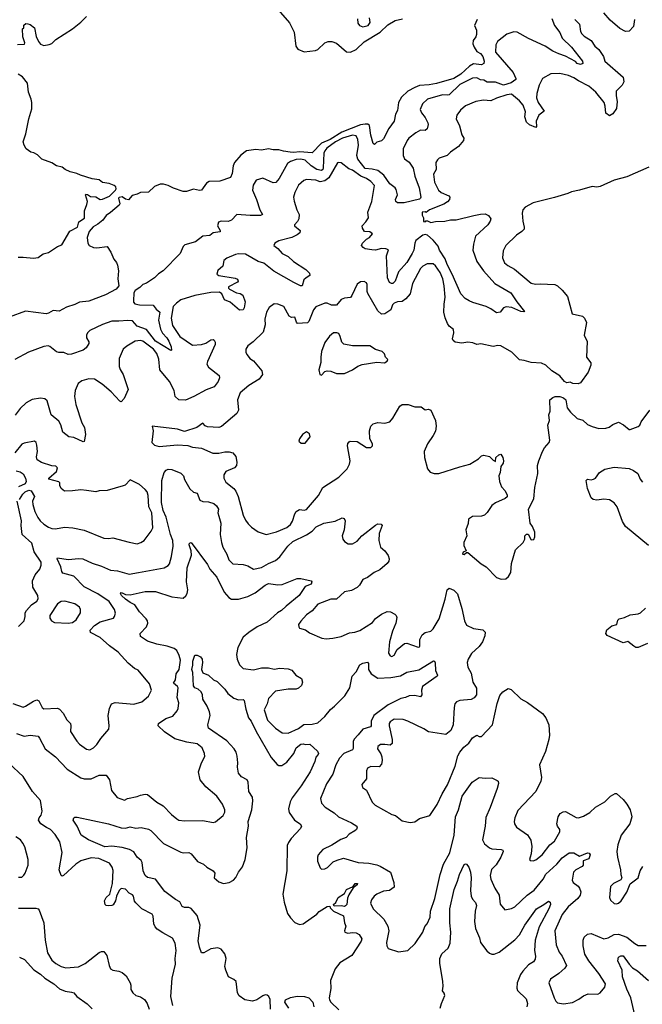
# Model space of a CAD drawing. Extents: x 1690054 to 1842981, y 782881 to 914114.
# Tile 475 of 656: x 1780595 to 1786000, y 832078 to 840625. Entities that reach past the tile are written whole.
import ezdxf

# ---------------------------------------------------------------- set-up
doc = ezdxf.new("R2010")
doc.units = 0

msp = doc.modelspace()

# ---------------------------------------------------------------- linework, layer by layer
at = {"layer": '0CON10XD'}
for points in [[(1782839.5, 840709.5), (1782937.3, 840597.3), (1782976.9, 840515), (1782992.3, 840395), (1783009.1, 840369.1), (1783065, 840346), (1783162.7, 840357.3), (1783185, 840366.2), (1783245, 840423.3), (1783273.6, 840436.4), (1783305, 840436.2), (1783345, 840420), (1783433.8, 840345), (1783467.8, 840342.2), (1783515, 840366.7), (1783585, 840431.2), (1783725, 840516.7), (1783790.6, 840579.4), (1783855, 840618.1), (1783918, 840632)], [(1785216.2, 840635), (1785239.2, 840575), (1785283.6, 840513.6), (1785305.3, 840465.3), (1785387.1, 840385), (1785480, 840265), (1785485, 840243.3), (1785465, 840236), (1785436.2, 840245), (1785420.4, 840260.4), (1785335, 840309.2), (1785275, 840327.8), (1785225, 840351.1), (1785158, 840395), (1785012.2, 840462.2), (1784915.3, 840515.3), (1784885, 840518.2), (1784825, 840500), (1784744.5, 840435), (1784728.5, 840405), (1784725, 840342), (1784878.8, 840165), (1784903.8, 840115), (1784903.3, 840105), (1784862.9, 840077.1), (1784795, 840057.6), (1784725, 840081.2), (1784655, 840081.1), (1784625, 840100), (1784595, 840102.9), (1784565, 840120.9), (1784525, 840118), (1784415, 840062.9), (1784325, 839972.2), (1784308.3, 839968.3), (1784265, 839973.1), (1784134.2, 839935), (1784092.2, 839895), (1784073.3, 839845), (1784083.6, 839815), (1784115.6, 839775), (1784138.7, 839728.7), (1784142.5, 839715), (1784133.9, 839676.1), (1784116.1, 839663.9), (1784075, 839665.6), (1784035, 839643.3), (1783974, 839595), (1783958.6, 839575), (1783925.6, 839505), (1783924.5, 839445), (1783935, 839415.7), (1783975, 839386.7), (1784011.2, 839335), (1784025.3, 839265), (1784062.3, 839165), (1784078.4, 839085), (1784075.7, 839075), (1784065, 839068.1), (1783933.6, 839033.6), (1783874.7, 839034.7), (1783860, 839045), (1783858.6, 839065), (1783875.4, 839105), (1783865, 839150.8), (1783854.6, 839165), (1783808.6, 839198.6), (1783757.5, 839275), (1783705, 839316.7), (1783655, 839328.5), (1783595, 839332.8), (1783531.6, 839415), (1783523.3, 839445), (1783535.4, 839535), (1783530, 839585), (1783515.8, 839615.8), (1783485, 839623.3), (1783398.2, 839595), (1783337.6, 839565), (1783260.8, 839509.2), (1783243.5, 839486.5), (1783237.1, 839465), (1783230.1, 839339.9), (1783226.2, 839323.8), (1783215.7, 839315), (1783174.6, 839325), (1783126.8, 839356.8), (1783075, 839405.8), (1783035, 839415.2), (1782995, 839411.3), (1782945.8, 839395), (1782919.4, 839375), (1782849.2, 839245), (1782817.9, 839212.1), (1782795, 839209.4), (1782705, 839250), (1782649.7, 839230.3), (1782622.1, 839187.9), (1782617.1, 839145), (1782651.8, 839065), (1782681.2, 838975), (1782704.4, 838935), (1782686.4, 838923.6), (1782595, 838924.8), (1782480, 838935), (1782435, 838883.3), (1782405, 838873.8), (1782345, 838876), (1782322.7, 838867.3), (1782313.3, 838835), (1782336.7, 838795), (1782336.7, 838783.3), (1782275, 838773.3), (1782245, 838750), (1782185, 838746.7), (1782121.2, 838695), (1782028.9, 838671.1), (1782014.2, 838655), (1781987.5, 838595), (1781842, 838445), (1781800.7, 838419.3), (1781766.1, 838383.9), (1781695, 838336.4), (1781665, 838327.1), (1781639.3, 838300.7), (1781596.7, 838275), (1781586.7, 838255), (1781582.5, 838185), (1781583, 838173), (1781595, 838157.5), (1781635, 838149.2), (1781755, 838146.8), (1781780.5, 838110.5), (1781811.2, 838085), (1781800, 838015), (1781818.6, 837938.6), (1781834.3, 837904.3), (1781873.5, 837863.5), (1781890, 837835), (1781910.4, 837785), (1781913.3, 837756.7), (1781907.7, 837752.3), (1781775, 837835.2), (1781695, 837936.6), (1781615, 837965.2), (1781575, 838009.2), (1781535, 838014.8), (1781455, 838006.6), (1781395, 838008.3), (1781315, 837980), (1781205, 837925.2), (1781182.7, 837905), (1781174.4, 837885), (1781175, 837862.5), (1781195, 837827.5), (1781196, 837815), (1781173.8, 837775), (1781147.5, 837755), (1781045, 837720), (1781015, 837718.8), (1780980, 837735), (1780935, 837736), (1780915, 837742.5), (1780857.9, 837787.9), (1780843.3, 837793.3), (1780805, 837786.6), (1780671, 837739), (1780552.1, 837675)], [(1780575, 840410), (1780638.3, 840411.7), (1780640, 840425), (1780622.5, 840475), (1780620, 840545), (1780630, 840555), (1780631.7, 840578.3), (1780648.3, 840591.7), (1780665, 840590), (1780685, 840582.5), (1780723.6, 840553.6), (1780739.5, 840479.5), (1780758, 840435), (1780775, 840413.3), (1780805, 840400), (1780851.4, 840408.6), (1780875, 840418.8), (1780908.3, 840451.7), (1781053.4, 840546.6), (1781125, 840602.5), (1781175, 840652.9)], [(1784566.2, 840625), (1784542.9, 840575), (1784560, 840535), (1784561.4, 840495), (1784555.5, 840474.5), (1784531.9, 840445), (1784530.4, 840415), (1784540, 840385), (1784565, 840349.4), (1784595, 840332.5), (1784614.7, 840305), (1784628.9, 840265), (1784625, 840243.3), (1784605, 840233.4), (1784535, 840242.5), (1784500.1, 840219.9), (1784425, 840152.7), (1784365, 840113.5), (1784215, 840070.8), (1784149.5, 840060.5), (1784066.7, 840053.3), (1784025, 840036.5), (1783965, 840003.5), (1783909.1, 839950.9), (1783884.3, 839905), (1783874.2, 839835), (1783858, 839805), (1783846.2, 839745), (1783800.3, 839679.7), (1783755, 839590), (1783735, 839573.3), (1783695, 839562.5), (1783675, 839540), (1783665, 839550), (1783645, 839622.5), (1783631.4, 839705), (1783617.7, 839717.7), (1783595, 839718.9), (1783555, 839710.8), (1783391.3, 839648.7), (1783289.7, 839585), (1783215, 839553.9), (1783135, 839467.9), (1783025, 839477.8), (1782975, 839472.4), (1782944.4, 839475.6), (1782885, 839483.5), (1782843.9, 839496.1), (1782795, 839494.5), (1782755, 839503.3), (1782695, 839491.4), (1782645, 839498.6), (1782565, 839487.1), (1782515, 839450), (1782460.5, 839385), (1782448.2, 839355), (1782441.2, 839288.8), (1782426.4, 839253.6), (1782334.1, 839224.1), (1782239.3, 839220.7), (1782215.8, 839204.2), (1782174.4, 839145.6), (1782155, 839141.4), (1782105, 839152.5), (1782044.3, 839134.3), (1782015, 839132.4), (1781931.9, 839161.9), (1781885, 839186.1), (1781845, 839196.8), (1781814.2, 839195.8), (1781765, 839175.4), (1781715, 839127.9), (1781645, 839124.2), (1781615, 839109.3), (1781571.6, 839098.4), (1781539.2, 839060.8), (1781515, 839067.3), (1781485, 839085.7), (1781457.8, 839082.2), (1781452.9, 839075), (1781465.7, 839025), (1781458.1, 839015), (1781385, 838950.8), (1781345.2, 838924.8), (1781316.5, 838883.5), (1781275, 838849.7), (1781232.8, 838827.2), (1781199.2, 838785), (1781181.9, 838735), (1781185.7, 838685.7), (1781199.4, 838665), (1781235, 838648.2), (1781264.1, 838644.1), (1781355, 838655.5), (1781388, 838608), (1781413.3, 838545), (1781436.8, 838516.8), (1781444.2, 838495), (1781452.5, 838445), (1781446.1, 838375), (1781455, 838313.3), (1781434.2, 838285), (1781339.4, 838235), (1781195, 838181.8), (1781115, 838173.5), (1781075, 838152.3), (1781001.5, 838128.5)], [(1783528.3, 840631.7), (1783532, 840595), (1783546.7, 840575), (1783575, 840563.3), (1783620, 840575), (1783639.1, 840600.9), (1783631.7, 840641.7)], [(1785415.5, 840625.5), (1785456, 840586), (1785463.4, 840523.4), (1785475, 840502.5), (1785495, 840482.9), (1785557.1, 840445), (1785589.4, 840395), (1785622.9, 840365), (1785662.5, 840305), (1785675, 840264), (1785832.9, 840125), (1785839.4, 840085), (1785824.5, 840055.5), (1785774.2, 840005), (1785773.5, 839965), (1785783.3, 839915), (1785775.6, 839855), (1785745, 839806.2), (1785715, 839790), (1785682.9, 839812.9), (1785679.1, 839875), (1785667.9, 839905), (1785598, 839995), (1785535, 840046.9), (1785446.1, 840093.9), (1785405, 840120), (1785359.4, 840139.4), (1785285, 840158.9), (1785205, 840153.8), (1785135, 840113.3), (1785105, 840057.5), (1785085, 839982.5), (1785082.8, 839945), (1785096.2, 839905), (1785149.5, 839830.5), (1785102.5, 839795), (1785079.2, 839745), (1785082.5, 839697.5), (1785075, 839689.2), (1785022.1, 839712.1), (1784994, 839735), (1784981.2, 839781.2), (1784985.5, 839825), (1784965, 839882.5), (1784935, 839920.8), (1784865, 839977.1), (1784825, 839972.9), (1784735, 839944), (1784685, 839920.6), (1784622.7, 839927.3), (1784555, 839915.8), (1784464.4, 839875.6), (1784421.1, 839838.9)], [(1785932.9, 840625), (1785924.3, 840565), (1785886.7, 840525), (1785855, 840522.5), (1785805, 840548.5), (1785721.9, 840621.9), (1785665, 840684.3)], [(1780582.5, 838562.5), (1780625, 838564.5), (1780715, 838554.4), (1780755, 838558.9), (1780798.5, 838591.5), (1780846.7, 838603.3), (1780923.4, 838656.6), (1780960.4, 838669.6), (1781030.9, 838789.1), (1781097.8, 838822.2), (1781109.4, 838870.6), (1781158.3, 838901.7), (1781158.8, 838965), (1781179.7, 839020.3), (1781183.3, 839045), (1781166, 839105), (1781170.3, 839109.7), (1781185, 839107.8), (1781210.8, 839090.8), (1781255, 839088.2), (1781294.2, 839064.2), (1781315, 839065.7), (1781375.9, 839094.1), (1781425.8, 839144.2), (1781432.4, 839157.6), (1781430.4, 839175), (1781416.1, 839186.1), (1781371.8, 839201.8), (1781315, 839212.5), (1781285, 839233.2), (1781225, 839243), (1781124.2, 839274.2), (1781090.8, 839290.8), (1781035, 839304.2), (1780989.1, 839325), (1780965, 839343.4), (1780915, 839354.8), (1780875, 839382.2), (1780788, 839415), (1780751.4, 839451.4), (1780719.2, 839469.2), (1780693.3, 839475), (1780652.5, 839505), (1780633.3, 839535), (1780626.7, 839565), (1780650, 839635), (1780676, 839765), (1780700.5, 839850.5), (1780701.4, 839905), (1780695.7, 839935.7), (1780672, 839995), (1780662, 840075), (1780619.1, 840129.1), (1780581.6, 840151.6)], [(1784421.1, 839838.9), (1784390, 839795), (1784384.2, 839765), (1784413.6, 839703.6), (1784434.6, 839625), (1784450.5, 839595), (1784447.5, 839575), (1784405, 839524.4), (1784335, 839474.4), (1784305.3, 839444.7), (1784238.3, 839421.7), (1784221.7, 839408.3), (1784208.9, 839385), (1784210.5, 839325), (1784188.1, 839285), (1784196, 839215), (1784232.5, 839145), (1784253.8, 839123.8), (1784321.2, 839095), (1784329.2, 839085), (1784327.5, 839065), (1784307.8, 839042.2), (1784277.9, 839022.1), (1784152.5, 838975), (1784125, 838950), (1784116.2, 838956.2), (1784090, 838955), (1784088.3, 838928.3), (1784100, 838905), (1784101.7, 838871.7), (1784115, 838870), (1784121.7, 838878.3), (1784135, 838880), (1784165, 838863.3), (1784206.4, 838873.6), (1784285, 838875.7), (1784335, 838886.9), (1784385, 838888.5), (1784536.4, 838923.6), (1784595, 838937.6), (1784635, 838939.1), (1784664, 838925), (1784686.2, 838895), (1784680, 838875), (1784658.8, 838845), (1784553.3, 838745), (1784533.5, 838675), (1784530.4, 838625), (1784564.4, 838524.4), (1784622.5, 838445), (1784720.6, 838335), (1784859.2, 838255), (1784911.9, 838175), (1784977, 838093), (1784971.7, 838088.3), (1784945, 838090.6), (1784867.4, 838127.4), (1784817.3, 838132.7), (1784795, 838123.8), (1784765, 838086), (1784735, 838080), (1784685.7, 838115.7), (1784645, 838136.2), (1784529.7, 838169.7), (1784498, 838185), (1784462, 838205), (1784425, 838244.2), (1784349.5, 838415), (1784305, 838498.5), (1784288.5, 838548.5), (1784238.4, 838625), (1784227.5, 838657.5), (1784185, 838709.6), (1784135, 838754.6), (1784115, 838760.9), (1784095, 838753.6), (1784033.3, 838706.7), (1784024.7, 838685), (1784017.3, 838625), (1784003.2, 838595), (1783955, 838516.7), (1783884.5, 838435), (1783855, 838356.2), (1783835, 838335.8), (1783824.4, 838334.4), (1783804.5, 838344.5), (1783788.9, 838385), (1783780, 838575), (1783796, 838626), (1783775, 838636), (1783735, 838638), (1783685, 838623.8), (1783652.5, 838627.5), (1783595, 838636.7), (1783576.1, 838646.1), (1783562.5, 838665), (1783570, 838685), (1783605, 838718.8), (1783632.5, 838735), (1783657.5, 838765), (1783635, 838782.5), (1783590, 838785), (1783570, 838815), (1783567.5, 838835), (1783600.8, 838869.2), (1783622, 838905), (1783618.5, 838955), (1783652.5, 839045), (1783676.6, 839185), (1783645, 839221.1), (1783605, 839246.3), (1783556.7, 839266.7), (1783485, 839318.3), (1783451.4, 839331.4), (1783385, 839383.5), (1783365, 839386.2), (1783355, 839381.1), (1783278.8, 839251.2), (1783245, 839227.1), (1783205, 839216), (1783165, 839232.5), (1783085, 839237.8), (1783061.1, 839228.9), (1783015, 839189.2), (1782984.3, 839125), (1782973.3, 839085), (1782978.3, 839048.3), (1783001.4, 838975), (1783021.1, 838935), (1783017.5, 838895), (1783008, 838872), (1782981.2, 838845), (1782981.2, 838835), (1783030, 838795), (1783027.5, 838775), (1783003.6, 838756.4), (1782958.8, 838735), (1782844.4, 838705.6), (1782811.6, 838685), (1782802.9, 838665), (1782837.5, 838637.5), (1782875, 838593.6), (1782925, 838568.3), (1782971.4, 838525), (1783080.4, 838455), (1783111.9, 838425), (1783114, 838405), (1783081.2, 838385), (1783062.5, 838365), (1783048.8, 838315), (1783034.4, 838315), (1782975, 838342), (1782802.3, 838442.3), (1782715, 838510.2), (1782666.5, 838526.5), (1782555, 838588.9), (1782495, 838591.8), (1782468, 838585), (1782393.8, 838555), (1782366.7, 838535), (1782360, 838485), (1782315, 838446.7), (1782306.7, 838415), (1782323.9, 838403.9), (1782465, 838380.8), (1782485, 838372.5), (1782493.3, 838355), (1782486.2, 838345), (1782407.5, 838305), (1782406.7, 838295), (1782416.7, 838285), (1782478.8, 838255), (1782508.6, 838248.6), (1782532, 838232), (1782551.8, 838175), (1782545.5, 838124.5), (1782536, 838105), (1782505, 838104.4), (1782421.3, 838171.3), (1782374, 838194), (1782349.4, 838245), (1782329.1, 838259.1), (1782255, 838255.9), (1782115, 838230.1), (1781995, 838192.4), (1781955.7, 838165), (1781927.8, 838135), (1781911.1, 838035), (1781921.4, 837968.6), (1781984.5, 837875), (1782095, 837800), (1782175, 837806.5), (1782212.2, 837817.8), (1782255, 837844.3), (1782275, 837849.2), (1782285, 837843.8), (1782293.1, 837825), (1782293.3, 837805), (1782225, 837656.7), (1782221.1, 837635), (1782235, 837607.1), (1782328, 837535), (1782330.8, 837515), (1782318.6, 837485), (1782285, 837438.6), (1782215, 837411.4), (1782107.3, 837352.7), (1782035, 837321.8), (1781976.7, 837325), (1781945, 837353.3), (1781936.7, 837405), (1781895.5, 837485), (1781811.1, 837585), (1781802, 837678), (1781785, 837727.5), (1781757.3, 837765), (1781665, 837835.4), (1781645, 837841.1), (1781596.5, 837833.5), (1781525, 837791.9), (1781494.2, 837765), (1781459.1, 837685), (1781459.1, 837615), (1781467.3, 837587.3), (1781493.7, 837543.7), (1781536.9, 837415), (1781501.1, 837335), (1781475, 837308), (1781465, 837312), (1781389.5, 837395), (1781312.2, 837462.2), (1781245.3, 837505.3), (1781195, 837507.5), (1781135, 837490.3), (1781103.8, 837466.2), (1781078.2, 837405), (1781072.1, 837355), (1781083.5, 837283.5), (1781136.2, 837125), (1781157.5, 837085), (1781167.6, 837025), (1781155, 836963.3), (1781145, 836960), (1781065, 836998.5), (1781022.6, 837002.6), (1780968.9, 837045), (1780952.2, 837107.8), (1780935, 837140), (1780869.7, 837195), (1780835, 837315.8), (1780815, 837333.3), (1780775, 837337.8), (1780703, 837327), (1780652.6, 837297.4), (1780600.8, 837249.2), (1780557.3, 837192.7)], [(1786056.2, 839345), (1785865, 839259.1), (1785755, 839230.4), (1785633.4, 839176.6), (1785605, 839171.9), (1785565, 839176.1), (1785456, 839144), (1785385, 839131.5), (1785353.9, 839116.1), (1785238.2, 839081.8), (1785052.9, 839035), (1784982.7, 838997.3), (1784964.4, 838975), (1784958.1, 838945), (1784962.2, 838875), (1784976, 838825), (1784974, 838805), (1784955.4, 838784.6), (1784907.5, 838755), (1784816.2, 838665), (1784792.3, 838617.7), (1784786.1, 838556.1), (1784804.4, 838514.4), (1784831.7, 838491.7), (1784890.3, 838460.3), (1785035, 838337.3), (1785072.6, 838327.4), (1785115, 838331.1), (1785240, 838325), (1785265, 838313.8), (1785305, 838278), (1785350.9, 838220.9), (1785390.7, 838070.7), (1785480.7, 838050.7), (1785497.5, 838035), (1785516.1, 837996.1), (1785496.1, 837886.1), (1785520.7, 837830.7), (1785516.7, 837695), (1785552.5, 837645), (1785553.3, 837625), (1785531.2, 837565), (1785465, 837471.2), (1785444, 837464), (1785397, 837467), (1785373, 837477), (1785345, 837472.5), (1785325, 837482.5), (1785285, 837532.5), (1785215.7, 837575.7), (1785162.5, 837625), (1785125, 837643.3), (1785035, 837649.2), (1784975, 837667.5), (1784935, 837672), (1784868.9, 837738.9), (1784772.1, 837792.1), (1784745.7, 837795.7), (1784705, 837787.8), (1784599.1, 837810.9), (1784565, 837804.5), (1784528.8, 837818.8), (1784485, 837824.6), (1784435, 837817.1), (1784375.9, 837825.9), (1784358.8, 837838.8), (1784353.8, 837855), (1784363.6, 837906.4), (1784361.2, 837935), (1784325, 837964), (1784308.6, 837988.6), (1784287.7, 838037.7), (1784278.8, 838085), (1784280.4, 838155), (1784290, 838215), (1784280.8, 838315), (1784267.6, 838375), (1784245, 838430.6), (1784205, 838488.6), (1784185, 838505.6), (1784133.6, 838506.4), (1784095, 838485.7), (1784074.4, 838465), (1784005.6, 838335), (1783985.3, 838245), (1783947.7, 838202.3), (1783915, 838178.6), (1783875, 838174.7), (1783845, 838163.6), (1783831.9, 838148.1), (1783817.3, 838105), (1783765, 838070), (1783735, 838067.8), (1783705, 838098.6), (1783618.8, 838248.8), (1783612, 838265), (1783611.2, 838325), (1783605, 838340), (1783585, 838353.3), (1783555, 838348.8), (1783525, 838328.8), (1783479.1, 838230.9), (1783465.8, 838214.2), (1783415, 838207.5), (1783385, 838196), (1783345, 838146.2), (1783302.4, 838147.6), (1783265, 838162.8), (1783245, 838162.8), (1783167.3, 838132.7), (1783144.6, 838105), (1783105.9, 838004.1), (1783095, 837993.3), (1783008, 837988), (1782998.6, 837998.6), (1782985, 838041.2), (1782955, 838038.8), (1782935, 838051.2), (1782888, 838135), (1782836.7, 838155), (1782805, 838156.7), (1782760, 838125), (1782738.6, 838085), (1782724.4, 838025), (1782726.9, 837975), (1782707.8, 837912.2), (1782622.1, 837827.9), (1782575, 837793.3), (1782558.8, 837765), (1782558.8, 837735), (1782568.8, 837715), (1782593.8, 837685), (1782625, 837663.8), (1782696.2, 837576.2), (1782704.4, 837545), (1782675, 837504.3), (1782585, 837447.8), (1782510.5, 837385), (1782485.6, 837325), (1782494, 837236), (1782480.6, 837205), (1782347.6, 837092.4), (1782325, 837083.5), (1782225, 837090), (1782205, 837100), (1782185, 837122.5), (1782134.2, 837085.8), (1782025, 837048.6), (1781965, 837071.4), (1781745, 837097.5), (1781753.8, 837055), (1781741.2, 836955), (1781765, 836930), (1781805, 836918.8)], [(1781001.5, 838128.5), (1780937.5, 838095), (1780885, 838100), (1780845, 838076.2), (1780825, 838072), (1780645.9, 838094.1), (1780505, 838041.2)], [(1783215, 837540), (1783245, 837570), (1783265, 837576.7), (1783295, 837572.5), (1783347, 837553), (1783415, 837553.8), (1783485.6, 837584.4), (1783531.7, 837618.3), (1783567.7, 837632.3), (1783695, 837652.5), (1783763, 837647), (1783785, 837660), (1783790, 837675), (1783770, 837695), (1783762.5, 837725), (1783742.5, 837745), (1783685, 837762.5), (1783635, 837792.5), (1783485, 837794.2), (1783408.8, 837808.8), (1783391.2, 837825), (1783378, 837875), (1783365, 837900), (1783347.7, 837907.7), (1783320, 837905), (1783285, 837876.7), (1783245, 837823.3), (1783216.7, 837745), (1783208.8, 837695), (1783210.7, 837649.3), (1783192.5, 837585), (1783200, 837545), (1783215, 837540)], [(1781805, 836918.8), (1781965, 836934.4), (1782055, 836927.5), (1782095, 836912.5), (1782175, 836906.2), (1782272.7, 836862.7), (1782325, 836863.1), (1782375, 836872.5), (1782415, 836872), (1782445, 836863.3), (1782472, 836832), (1782480, 836785), (1782476.7, 836753.3), (1782460, 836735), (1782385, 836704), (1782367.5, 836675), (1782367.1, 836645), (1782385, 836611.2), (1782455, 836555.6), (1782472.7, 836532.7), (1782491.8, 836485), (1782535, 836323.3), (1782555, 836278.8), (1782578.7, 836248.7), (1782608.3, 836218.3), (1782665, 836177.5), (1782735, 836154.5), (1782825, 836178.9), (1782915, 836217.8), (1782945, 836241.9), (1782965, 836272), (1782982.5, 836335), (1782995, 836355.8), (1783025, 836371.4), (1783065, 836365.7), (1783085, 836372.5), (1783188.1, 836495), (1783228, 836565), (1783365, 836653.1), (1783436.9, 836725), (1783457.8, 836765), (1783463.3, 836795), (1783440.6, 836925), (1783443.1, 836945), (1783455, 836960), (1783465, 836965.8), (1783525, 836962), (1783605, 836910), (1783645, 836910), (1783657.5, 836925), (1783657, 836943), (1783634, 836985), (1783632, 837055), (1783644.1, 837095.9), (1783662.5, 837115), (1783705, 837128.8), (1783765, 837120.8), (1783807.3, 837132.7), (1783835.8, 837164.2), (1783895, 837270), (1783915, 837283.8), (1783966.4, 837283.6), (1784025, 837264.3), (1784080, 837265), (1784115, 837238), (1784145, 837243.8), (1784165, 837236.2), (1784205.7, 837145), (1784211.4, 837095), (1784205, 837052.5), (1784186, 837015), (1784135, 836944), (1784106.2, 836875), (1784108.9, 836825), (1784134.3, 836725), (1784157.3, 836697.3), (1784194.1, 836684.1), (1784235, 836684.4), (1784415, 836744.2), (1784504.5, 836765.5), (1784577.5, 836812.5), (1784605, 836838.8), (1784624.2, 836845.8), (1784672.5, 836832.5), (1784705, 836800), (1784725, 836790), (1784730, 836825), (1784755, 836847.5), (1784771.7, 836851.7), (1784790, 836825), (1784796.7, 836795), (1784792.5, 836775), (1784772.5, 836745), (1784766.7, 836695), (1784756.2, 836665), (1784760, 836615), (1784778.8, 836568.8), (1784810, 836535), (1784827, 836497), (1784826.1, 836483.9), (1784810.7, 836469.3), (1784725, 836431.2), (1784695, 836408.8), (1784654.1, 836345.9), (1784630, 836325), (1784603.6, 836313.6), (1784525, 836312.5), (1784491.7, 836288.3), (1784489.3, 836250.7), (1784467.5, 836195), (1784476.7, 836145), (1784450, 836085), (1784450.7, 836060.7), (1784470, 836015), (1784445, 836002.5), (1784440, 835985), (1784455, 835981.2), (1784475, 836000), (1784485, 836000), (1784602.1, 835902.1), (1784645, 835873.8), (1784733.5, 835783.5), (1784775, 835769.2), (1784815, 835772)], [(1784815, 835772), (1784837.9, 835792.1), (1784858, 835825), (1784866, 835905), (1784898.3, 836021.7), (1784967.5, 836085), (1784980, 836115), (1784980, 836145), (1784995, 836160), (1785008.3, 836158.3), (1785035, 836110), (1785058.3, 836111.7), (1785067.5, 836135), (1785067, 836177), (1785047.5, 836225), (1785027.5, 836255), (1785012.5, 836375), (1785058, 836465), (1785066, 836565), (1785093.8, 836685), (1785090.8, 836755), (1785102.9, 836795), (1785132.5, 836877.5), (1785150.9, 836909.1), (1785191.2, 836955), (1785196.2, 836975), (1785181.2, 837105), (1785193.3, 837145), (1785190, 837195), (1785200, 837225), (1785197.5, 837325), (1785222.5, 837345), (1785245, 837353.8), (1785283.6, 837353.6), (1785315, 837343.3), (1785336.7, 837325), (1785349.2, 837255), (1785377.8, 837217.8), (1785435, 837163.8), (1785485, 837148.8), (1785525, 837111.2), (1785564.1, 837094.1), (1785624.1, 837075.9), (1785685, 837080), (1785713.9, 837086.1), (1785745, 837110), (1785795, 837130), (1785838.3, 837108.3), (1785885, 837066.7), (1785895, 837066.7), (1785965, 837093.3), (1785977.5, 837105), (1785990, 837135), (1786065.8, 837234.2)], [(1783038.3, 836948.3), (1783075, 836950), (1783117.5, 837005), (1783110.6, 837030.6), (1783085.9, 837045.9), (1783050, 837025), (1783023.3, 836986.7), (1783020, 836965), (1783038.3, 836948.3)], [(1780595, 836460), (1780622.5, 836505), (1780642.5, 836525), (1780675, 836540), (1780696.1, 836536.1), (1780723.3, 836485), (1780706.7, 836445), (1780708.8, 836415), (1780727.5, 836355), (1780752.6, 836302.6), (1780772, 836275), (1780805, 836246.2), (1780845, 836219.2), (1780875, 836207.5), (1780905, 836206.2), (1780985, 836218.8), (1781056.4, 836213.6), (1781156.2, 836193.8), (1781325, 836124.2), (1781365, 836122), (1781405, 836128), (1781545, 836088), (1781615, 836076), (1781646.7, 836085), (1781676, 836105), (1781738, 836185), (1781752, 836215), (1781743.5, 836345), (1781715.8, 836395), (1781711.5, 836495), (1781701.1, 836525), (1781685, 836547.5), (1781635, 836591.2), (1781555, 836630), (1781510, 836585), (1781495, 836577.5), (1781355, 836538.8), (1781285, 836536), (1781255, 836526.7), (1781175, 836536.7), (1781125, 836543.8), (1781055, 836533.8), (1780985, 836533.3), (1780956.4, 836556.4), (1780945, 836580), (1780942.5, 836605), (1780933.8, 836613.8), (1780847.5, 836635), (1780847.5, 836645), (1780915, 836703.8), (1780923.8, 836735), (1780908.6, 836748.6), (1780875, 836752.5), (1780785, 836780), (1780746.7, 836805), (1780740.8, 836830.8), (1780749.4, 836875), (1780745, 836930), (1780737.5, 836955), (1780725, 836965.7), (1780635, 836948.8), (1780615, 836938.8), (1780554, 836865)], [(1780535, 834688.9), (1780625, 834657.5), (1780645, 834664.3), (1780715, 834710), (1780745, 834719.2), (1780761.4, 834711.4), (1780790, 834655), (1780805, 834642), (1780925, 834648), (1780940.5, 834640.5), (1780973.8, 834605), (1781005, 834546.7), (1781035.7, 834515.7), (1781040, 834495), (1781036.2, 834445), (1781091.5, 834361.5), (1781116, 834335), (1781175, 834292.5), (1781205, 834286), (1781235, 834302.5), (1781266.2, 834333.8), (1781299.2, 834385), (1781368.8, 834465), (1781372, 834495), (1781362.9, 834585), (1781373.7, 834646.3), (1781393.6, 834686.4), (1781425, 834697.1), (1781585, 834682.5), (1781655, 834702), (1781715, 834751.2), (1781738.6, 834805), (1781720.9, 834860.9), (1781625, 834976.7), (1781592.7, 834992.7), (1781537.6, 835037.6), (1781449.2, 835135), (1781375, 835189.5), (1781295, 835262.3), (1781209.2, 835305), (1781208.1, 835325), (1781245.3, 835364.7), (1781295, 835397.3), (1781409.1, 835430.9), (1781419.2, 835445), (1781425.7, 835474.3), (1781418.1, 835505), (1781372.2, 835575), (1781275, 835641.8), (1781155, 835701.1), (1781065, 835794.5), (1780969.5, 835819.5), (1780960, 835835), (1780952.7, 835875), (1780920.8, 835945), (1780925, 835953.3), (1781015, 835939.5), (1781107.9, 835947.9), (1781144.5, 835944.5), (1781225, 835906.5), (1781305, 835880.5), (1781383.3, 835845), (1781445, 835839.5), (1781545, 835810.6), (1781625.5, 835824.5), (1781850, 835865), (1781884.3, 835885.7), (1781895, 835901.2), (1781914.6, 835965), (1781927.5, 836055), (1781925, 836103.8), (1781906, 836155), (1781867.1, 836307.1), (1781841.2, 836365), (1781827.5, 836435), (1781830, 836625), (1781848.8, 836695), (1781866.7, 836715), (1781885, 836724), (1781915, 836721.4), (1781995, 836688.8), (1782016.2, 836665), (1782025, 836632.5), (1782071.2, 836551.2), (1782105, 836523.3), (1782135.9, 836515.9), (1782160, 836455), (1782185, 836442), (1782235, 836440), (1782280, 836425), (1782305, 836404), (1782322, 836375), (1782315.8, 836345), (1782323.5, 836313.5), (1782340.9, 836255), (1782334.6, 836155.4), (1782347.3, 836085), (1782358.9, 836045), (1782392.5, 835985), (1782410, 835935), (1782445, 835902.5), (1782535, 835896), (1782575, 835884.2), (1782624.5, 835854.5), (1782695, 835867.9), (1782755, 835905.4), (1782815, 835929.2), (1782855, 835961.1), (1782924.5, 836055), (1782966.7, 836095), (1783085, 836152.5), (1783134.2, 836185), (1783168.2, 836221.8), (1783235.4, 836254.6), (1783335, 836271.4), (1783395, 836300), (1783412.5, 836295), (1783421.2, 836275), (1783412.5, 836195), (1783396, 836145), (1783400, 836115), (1783416.1, 836096.1), (1783447.5, 836075), (1783485, 836076), (1783525, 836097.5), (1783565.6, 836145), (1783685, 836237.5), (1783705, 836248), (1783732.5, 836245), (1783742.5, 836232.5), (1783715.7, 836165), (1783712, 836105), (1783728.8, 836045), (1783765, 836013.3), (1783795, 835972.5), (1783802.5, 835945), (1783800.8, 835925), (1783786.6, 835903.4), (1783721.7, 835848.3), (1783673.9, 835826.1), (1783615, 835782.9), (1783575, 835764), (1783544, 835715), (1783523.8, 835695), (1783475, 835671.1), (1783415, 835658.6), (1783345, 835595.6), (1783295, 835595.4), (1783185, 835551.9), (1783135, 835493.8), (1783085, 835458.8), (1783035, 835403.3), (1783016.7, 835375), (1783017.5, 835355), (1783025, 835342.5), (1783077, 835327), (1783111.7, 835301.7), (1783217.5, 835255), (1783255, 835250.8), (1783315, 835256), (1783385, 835270.8), (1783457.9, 835302.1), (1783505, 835309.2), (1783546.8, 835323.2), (1783656.8, 835393.2), (1783685, 835426.2), (1783735.9, 835464.1), (1783785, 835488.8), (1783815.8, 835485.8), (1783853.3, 835465), (1783865, 835452.5), (1783870, 835435), (1783861.4, 835385), (1783832.2, 835317.7), (1783804.6, 835224.6), (1783797.1, 835125), (1783811.3, 835101.3), (1783825, 835095.8), (1783845, 835108.8), (1783873.1, 835156.9), (1783935, 835209.4), (1783955, 835211.9), (1784055, 835176.7), (1784065, 835180), (1784070, 835185), (1784069.4, 835245), (1784090, 835285), (1784115, 835305.7), (1784165, 835315.8), (1784185, 835338), (1784237.3, 835425), (1784289.1, 835595), (1784306.2, 835675), (1784325, 835691.2), (1784365, 835673.8), (1784395, 835640), (1784434.5, 835514.5), (1784457.4, 835407.4), (1784475, 835368), (1784535, 835338.6), (1784617.3, 835327.3), (1784637.3, 835307.3), (1784634.2, 835275), (1784611.9, 835225), (1784585.3, 835184.7), (1784517, 835123), (1784487.5, 835072.5), (1784480, 835045), (1784485.8, 835005), (1784513.4, 834953.4), (1784530, 834875), (1784560.5, 834820.5), (1784562, 834765), (1784541.7, 834738.3), (1784515, 834724), (1784417.5, 834715)], [(1780565, 836707.5), (1780600.7, 836700.7), (1780625, 836682.5), (1780646.2, 836645), (1780653, 836617), (1780643.3, 836595), (1780585, 836570.8)], [(1786055, 836059.4), (1785854.7, 836224.7), (1785828.1, 836268.1), (1785780.9, 836395), (1785755, 836429.4), (1785716, 836456), (1785665, 836462.9), (1785605, 836452.9), (1785575, 836460.8), (1785556.2, 836475), (1785525.7, 836555), (1785513.3, 836625), (1785523.9, 836636.1), (1785555, 836631.2), (1785577.5, 836635), (1785593.9, 836646.1), (1785630, 836695), (1785676.1, 836723.9), (1785755, 836740), (1785885, 836727.5), (1785925, 836712), (1785962, 836685), (1785981.4, 836635), (1786001.4, 836611.4)], [(1780585, 835357.5), (1780633.6, 835406.4), (1780643.8, 835445), (1780644, 835475), (1780653.8, 835495), (1780696.7, 835545), (1780743.9, 835576.1), (1780757, 835597), (1780753.3, 835625), (1780709.6, 835699.6), (1780706.5, 835755), (1780730, 835805), (1780771.1, 835855), (1780781.3, 835888.7), (1780780.5, 835915), (1780721.1, 836005), (1780701.1, 836081.1), (1780616.2, 836155), (1780608.9, 836235), (1780612.5, 836275), (1780572.5, 836445)], [(1780634.6, 834404.6), (1780685, 834414.3), (1780755, 834404), (1780768.3, 834388.3), (1780815.4, 834295.4), (1780905.4, 834225.4), (1781008.9, 834118.9), (1781125, 834043.3), (1781155, 834033.6), (1781215, 834034.5), (1781285, 834065.7), (1781345, 834066.7), (1781375.8, 834025.8), (1781393.2, 833933.2), (1781442.6, 833872.6), (1781505, 833850), (1781530, 833865), (1781615, 833882), (1781645, 833894.4), (1781685, 833901.9), (1781705, 833898.9), (1781785, 833831.9), (1781840.2, 833800.2), (1781912, 833725), (1781958.3, 833688.3), (1781977.3, 833677.3), (1782025, 833670.8), (1782185, 833673.8), (1782275, 833656.2), (1782295, 833661.2), (1782362.3, 833717.7), (1782376, 833745), (1782377.5, 833765), (1782357.1, 833815), (1782306.9, 833885), (1782210, 833965), (1782161.1, 834025), (1782147.1, 834095), (1782174, 834175), (1782202.5, 834227.5), (1782200, 834255), (1782179.2, 834305), (1782135, 834337.8), (1782045, 834352), (1781943.2, 834383.2), (1781852.4, 834442.4), (1781797.5, 834495), (1781800, 834515), (1781865, 834558.1), (1781925, 834579.2), (1781963.8, 834625), (1781971.2, 834645), (1781975.7, 834695), (1781961.7, 834741.7), (1781971.5, 834825), (1781966.7, 834836.7), (1781931.4, 834865), (1781948.9, 834895), (1781952.5, 834945), (1781980.5, 834985), (1781991.1, 835065), (1781980.9, 835105), (1781958.3, 835148.3), (1781935.8, 835165.8), (1781875, 835186.2), (1781785, 835203.6), (1781705, 835229.2), (1781645, 835270), (1781641.2, 835295), (1781695.8, 835355), (1781708.6, 835385), (1781705.6, 835405), (1781694.2, 835425), (1781636.7, 835485), (1781595.6, 835545), (1781553.1, 835565), (1781513.1, 835595), (1781479.2, 835625), (1781470, 835645), (1781475, 835652), (1781485, 835650.8), (1781515, 835635.6), (1781555, 835632.2), (1781685, 835660.6), (1781775, 835661.8), (1781917.5, 835615), (1782015, 835602.5), (1782037.9, 835622.1), (1782050, 835645), (1782054.3, 835675), (1782044.4, 835745), (1782049.4, 835865), (1782087.5, 835975), (1782082.9, 836015), (1782066.2, 836065), (1782070.5, 836079.5), (1782084.1, 836085.9), (1782224.4, 835895), (1782245, 835855.8), (1782306.3, 835786.3), (1782371.9, 835655), (1782410.2, 835610.2), (1782434.6, 835594.6), (1782495.4, 835594.6), (1782575, 835616.7), (1782640.9, 835649.1), (1782725, 835715.8), (1782755, 835730.8), (1782835, 835718.8), (1782875, 835722), (1783005, 835773.3), (1783035, 835773.3), (1783125, 835752.5), (1783132.5, 835745), (1783126.2, 835725), (1783075, 835703.8), (1783022.5, 835625), (1782908.5, 835535), (1782868.1, 835495), (1782834.3, 835475), (1782745, 835395.4), (1782656.6, 835353.4), (1782584.1, 835305.9), (1782535, 835264.4), (1782487.8, 835175), (1782476.7, 835115), (1782483.8, 835073.8), (1782504.3, 835025), (1782535, 834994), (1782625, 834980), (1782695, 834999.5), (1782755, 834999.4), (1782805, 834985.6), (1782855, 834994.4), (1782925, 834990.8), (1782956.8, 834976.8), (1782993.6, 834933.6), (1783041.2, 834905), (1783051.2, 834875), (1783041.2, 834845), (1783015, 834821.2), (1782995, 834812), (1782925, 834812.2), (1782814.7, 834795.3), (1782755, 834731.2), (1782742.5, 834685), (1782718.6, 834635), (1782746, 834545), (1782815, 834474), (1782875, 834434.3), (1782925, 834431.9), (1783015, 834472.5), (1783063, 834507), (1783135, 834508.1), (1783185, 834520), (1783245.5, 834575), (1783292.4, 834637.6), (1783328.6, 834665), (1783418.9, 834755), (1783460.5, 834825), (1783481.1, 834925), (1783516.5, 834965), (1783546.8, 835023.2), (1783575, 835038), (1783615, 835047.5), (1783623.8, 835035), (1783622.9, 834985), (1783645.3, 834945.3), (1783705, 834908.1), (1783815.9, 834914.1), (1783900, 834930), (1783955, 834960), (1784060.2, 834979.8), (1784188, 835058), (1784197.5, 835055), (1784202.3, 835042.3), (1784204.3, 834975), (1784222.5, 834935), (1784218.8, 834925), (1784092.2, 834835), (1784083.3, 834805), (1784085.5, 834764.5), (1784075, 834746), (1784025, 834758.5), (1783975.4, 834754.6), (1783945, 834740.5), (1783905, 834731.8), (1783793, 834677), (1783671.1, 834585), (1783645.3, 834535), (1783645.3, 834495), (1783640, 834485), (1783575.3, 834464.7), (1783535, 834418.1), (1783500.2, 834379.8), (1783490.2, 834359.8), (1783491.2, 834298.8), (1783485, 834286.2), (1783410, 834255), (1783371.1, 834215), (1783341.1, 834155), (1783314.3, 834075), (1783258.7, 833991.3), (1783205.8, 833865), (1783216, 833825), (1783248.3, 833788.3), (1783325, 833738.6), (1783364, 833705), (1783475, 833651.5), (1783521.2, 833625), (1783526, 833615), (1783518, 833595), (1783505, 833582.5), (1783455.7, 833554.3), (1783428.8, 833525), (1783383.2, 833506.8), (1783305, 833459.2), (1783227.7, 833422.3), (1783186.7, 833375), (1783180, 833355), (1783180.7, 833320.7), (1783203, 833263), (1783215, 833250), (1783245, 833252.5), (1783266.1, 833263.9), (1783315.9, 833314.1), (1783350.8, 833329.2), (1783407.3, 833347.3), (1783535, 833308.1), (1783625, 833303.1), (1783695, 833287.9), (1783725, 833276.4), (1783815, 833223.3), (1783843.1, 833135), (1783845.7, 833094.3), (1783805, 833066), (1783755, 833060), (1783695, 833034.3), (1783671.4, 833015), (1783650, 832985), (1783640.8, 832955), (1783663.8, 832905), (1783755.5, 832815.5), (1783791.4, 832755), (1783799.2, 832715), (1783780, 832615), (1783783.9, 832583.9), (1783795, 832562.5), (1783885, 832532.5), (1783965.7, 832544.3), (1784028.8, 832605), (1784094.3, 832705), (1784111.7, 832751.7), (1784133.3, 832775), (1784159.2, 832835), (1784161.4, 832885), (1784200.6, 832995), (1784245.5, 833205), (1784275.5, 833295), (1784328.3, 833391.7), (1784365.9, 833545), (1784379.2, 833705), (1784403.5, 833766.5), (1784437.5, 833885), (1784522.9, 834005), (1784583.7, 834046.3), (1784635, 834040.6), (1784695, 834043.8), (1784740.9, 834020.9), (1784748.8, 834015), (1784750.8, 833995), (1784740.3, 833949.7), (1784680.6, 833785), (1784640.6, 833699.4), (1784635.5, 833625), (1784614.4, 833505), (1784630.6, 833470.6), (1784674, 833435), (1784695, 833427.9), (1784775, 833420.6), (1784788.8, 833415), (1784792.5, 833405), (1784772.2, 833355), (1784732.3, 833287.7), (1784691.7, 833248.3), (1784679.4, 833195), (1784685, 833162.5), (1784719.4, 833085), (1784756.7, 833025), (1784766, 832946), (1784807, 832897), (1784865, 832908), (1784895, 832924.3), (1785001.1, 833025), (1785061.5, 833068.5), (1785140.4, 833165), (1785164.1, 833205.9), (1785258.2, 833295), (1785305, 833347.8), (1785365, 833391.4), (1785405, 833392), (1785455, 833364.4), (1785525, 833392), (1785538.8, 833388.8), (1785547.1, 833375), (1785535, 833340), (1785487.3, 833322.7), (1785485.6, 833285), (1785476.9, 833275), (1785422.2, 833245), (1785403.8, 833225), (1785390.8, 833155), (1785401.4, 833135), (1785442.2, 833102.2), (1785454.4, 833085), (1785465.6, 833055), (1785460.6, 833025), (1785441.4, 832995), (1785355.7, 832925), (1785305, 832858), (1785242.2, 832715), (1785252, 832595), (1785279.7, 832529.7), (1785304.3, 832494.3), (1785341.4, 832415), (1785329.1, 832390.9), (1785275, 832345.5), (1785203.4, 832296.6), (1785188, 832265), (1785235, 832132.5), (1785248.8, 832105), (1785265, 832090), (1785315, 832082), (1785395, 832094.3), (1785448.3, 832121.7), (1785488.8, 832151.2), (1785531.7, 832168.3), (1785615.5, 832164.5), (1785635, 832178), (1785676, 832225), (1785682, 832255), (1785622.5, 832345), (1785537.5, 832455), (1785502.6, 832512.6), (1785485.5, 832585), (1785486.6, 832633.4), (1785495, 832660), (1785525, 832686.7), (1785555, 832693.3), (1785665, 832645.6), (1785705, 832655.5), (1785756, 832684), (1785795, 832685.9), (1785865, 832659.6), (1785935, 832604.5), (1785965, 832588.5), (1786035, 832586.9)], [(1781015, 835386.2), (1781055, 835392.9), (1781085.8, 835415), (1781124, 835475), (1781124.2, 835505), (1781115, 835526.2), (1781075, 835554.2), (1780987.7, 835577.7), (1780955, 835573.3), (1780922.5, 835555), (1780858.3, 835451.7), (1780858.3, 835428.3), (1780872.5, 835405), (1780897, 835393), (1781015, 835386.2)], [(1786045, 835209.2), (1785965, 835176.2), (1785945, 835176.2), (1785925.8, 835185.8), (1785875, 835226.2), (1785835, 835216.7), (1785695, 835280), (1785683.9, 835296.1), (1785691.7, 835328.3), (1785736.4, 835363.6), (1785780, 835375), (1785788.3, 835411.7), (1785800, 835425), (1785845, 835436.2), (1785895, 835458), (1785965, 835466.7), (1785985, 835476.2), (1786027.5, 835515)], [(1782773.8, 832036.2), (1782769.1, 832119.1), (1782758, 832145), (1782745, 832155.8), (1782725, 832158.9), (1782705, 832152.5), (1782653.3, 832116.7), (1782615, 832103.8), (1782548.8, 832115), (1782499.7, 832149.7), (1782485, 832177.5), (1782475, 832276.7), (1782455, 832294), (1782406.7, 832315), (1782384.2, 832375), (1782377.1, 832405), (1782387.5, 832475), (1782375, 832516.7), (1782343.3, 832555), (1782315, 832568), (1782255, 832559.2), (1782195, 832523.8), (1782175, 832523.3), (1782155.8, 832575), (1782145, 832630), (1782160.8, 832765), (1782135, 832849.4), (1782085, 832907.8), (1782065, 832918.9), (1782025, 832918), (1782005.9, 832925.9), (1781985, 832965.8), (1781947, 832987), (1781855.5, 833055.5), (1781775, 833163.8), (1781705, 833179.2), (1781684.5, 833194.5), (1781666.9, 833235), (1781659.1, 833309.1), (1781650, 833325), (1781615.8, 833355), (1781585, 833400), (1781550, 833420), (1781485, 833440), (1781395, 833449.1), (1781335, 833445.4), (1781193.3, 833505), (1781130, 833545), (1781093.6, 833623.6), (1781058.8, 833675), (1781065, 833696.7), (1781075, 833703.3), (1781095, 833703.3), (1781365, 833644.2), (1781475, 833610.5), (1781515, 833607.5), (1781555, 833619.4), (1781605, 833606.9), (1781648.8, 833611.2), (1781715, 833597.5), (1781735, 833586), (1781845, 833474), (1781995, 833398.6), (1782018.3, 833391.7), (1782065, 833394.2), (1782084.5, 833384.5), (1782137.9, 833317.9), (1782191.2, 833295), (1782218.9, 833268.9), (1782275.7, 833235.7), (1782288.1, 833215), (1782284.6, 833175), (1782325, 833140), (1782365, 833126.9), (1782415, 833134.4), (1782452, 833155), (1782472.6, 833177.4), (1782494.3, 833225), (1782529.3, 833270.7), (1782551.9, 833335), (1782569.2, 833435), (1782565.4, 833525.4), (1782580.7, 833625), (1782579.5, 833665), (1782611.2, 833765), (1782620, 833845), (1782615.1, 833875.1), (1782585.3, 833925), (1782577.7, 834005), (1782570.5, 834025), (1782521.4, 834051.4), (1782493.6, 834085), (1782485.4, 834135), (1782489.2, 834175), (1782482.7, 834232.7), (1782473.6, 834265), (1782455.9, 834295.9), (1782394.3, 834365), (1782233.8, 834475), (1782230, 834505), (1782248.8, 834585), (1782242.9, 834615), (1782221.8, 834665), (1782185.5, 834725), (1782182.3, 834765), (1782170.4, 834790.4), (1782145, 834812.9), (1782115, 834824.2), (1782105, 834842.5), (1782097.7, 834957.7), (1782090, 834985), (1782098.8, 835021.2), (1782098.6, 835055), (1782115, 835107.5), (1782135, 835107.5), (1782165, 835092.5), (1782180, 835075), (1782183.8, 835045), (1782173.8, 834985), (1782186.1, 834956.1), (1782235, 834933.3), (1782278.8, 834895), (1782309.1, 834879.1)], [(1782309.1, 834879.1), (1782375, 834813.8), (1782402, 834775), (1782455, 834736.2), (1782495, 834722), (1782535, 834722.5), (1782543.6, 834713.6), (1782558.3, 834638.3), (1782583.1, 834565), (1782605.5, 834535), (1782648.8, 834445), (1782778.8, 834218.8), (1782830.4, 834160.4), (1782845, 834151.8), (1782870.6, 834149.4), (1782915, 834180), (1782976.6, 834253.4), (1782995.4, 834305), (1783035, 834336.8), (1783058.2, 834338.2), (1783075, 834332), (1783115, 834335.6), (1783180, 834275), (1783189.5, 834255), (1783187.1, 834245), (1783166.1, 834223.9), (1783158.5, 834185), (1783118, 834095), (1783039.2, 833975), (1782959.8, 833870.2), (1782943.6, 833835), (1782930, 833775), (1782935, 833741.2), (1782981.4, 833675), (1783030.8, 833645), (1783040.8, 833625), (1783034.2, 833605), (1782952.6, 833517.4), (1782928.1, 833481.9), (1782918, 833455), (1782914.7, 833235.3), (1782879.4, 833035), (1782890, 832965), (1782921.4, 832865), (1782945, 832828), (1782985, 832788.8), (1783025, 832771.4), (1783055, 832777.1), (1783175, 832861.2), (1783195.7, 832884.3), (1783265, 832926.7), (1783288.3, 832928.3), (1783290, 832915), (1783320, 832885), (1783406.2, 832845), (1783414.4, 832785), (1783426.9, 832755), (1783414.3, 832715), (1783418, 832705), (1783445, 832694.4), (1783485, 832701.4), (1783517.5, 832697.5), (1783542.6, 832682.6), (1783565.6, 832645), (1783558.5, 832625), (1783479.3, 832500.7), (1783375, 832437.1), (1783334.3, 832385), (1783293.1, 832285), (1783296.5, 832215), (1783281.2, 832135), (1783283.8, 832115), (1783296, 832095), (1783365, 832029.2)], [(1784417.5, 834715), (1784387.7, 834702.3), (1784374.1, 834685.9), (1784366, 834655), (1784359.2, 834505), (1784338.8, 834455), (1784295, 834420), (1784145, 834442.5), (1784105, 834468.6), (1783965, 834536.7), (1783925, 834548.5), (1783845, 834551.8), (1783810.7, 834529.3), (1783802.5, 834515), (1783801.5, 834495), (1783829.4, 834375), (1783827.7, 834342.3), (1783812, 834328), (1783764.2, 834334.2), (1783728.3, 834331.7), (1783703.8, 834315), (1783701.2, 834295), (1783731.3, 834251.3), (1783739.4, 834225), (1783742.9, 834195), (1783737.6, 834162.4), (1783715, 834138.6), (1783645, 834141.9), (1783615, 834126), (1783607.1, 834105), (1783607.1, 834035), (1783566.7, 833985), (1783570.8, 833960.8), (1783605.6, 833935.6), (1783655, 833832.5), (1783682.5, 833805), (1783825, 833726), (1783857, 833717), (1783915, 833671.2), (1783985, 833656.2), (1784025, 833661.2), (1784065, 833690), (1784155, 833717.5), (1784219.1, 833810.9), (1784262.5, 833905), (1784308.1, 833981.9), (1784375.6, 834145), (1784398, 834235), (1784415, 834266.7), (1784450.3, 834309.7), (1784495, 834345.8), (1784525, 834391.4), (1784565, 834412.5), (1784585, 834402.5), (1784605, 834402.5), (1784700, 834505), (1784740.3, 834689.7), (1784763.2, 834756.8), (1784788.9, 834791.1), (1784835, 834820), (1784860.5, 834810.5), (1784945, 834730), (1785005, 834698.8), (1785135, 834603.3), (1785164.2, 834564.2), (1785190, 834505), (1785195.7, 834415), (1785188, 834375), (1785158.8, 834271.2), (1785108.8, 834155), (1785123.8, 834045), (1785118, 834015), (1785075, 833926.2), (1784919.1, 833760.9), (1784893.3, 833696.7), (1784887.5, 833665), (1784890, 833645), (1784908, 833615), (1785005, 833548.6), (1785031.7, 833501.7), (1785041.7, 833448.3), (1785035.8, 833384.2), (1785026.2, 833355), (1785021.2, 833335), (1785026.4, 833326.4), (1785053.6, 833323.6), (1785075, 833331.2), (1785131.4, 833375), (1785197.6, 833462.4), (1785236.8, 833493.2), (1785284.3, 833575.7), (1785284.3, 833595), (1785263.1, 833625), (1785258.1, 833645), (1785270.8, 833705), (1785285.9, 833734.1), (1785312.2, 833747.8), (1785335, 833750), (1785425, 833700), (1785445, 833697.1), (1785490.3, 833709.7), (1785545, 833742), (1785595, 833787.5), (1785675.8, 833834.2), (1785725, 833883.3), (1785765, 833907.5), (1785775, 833907.5), (1785833.8, 833855), (1785865.5, 833815.5), (1785895.7, 833765), (1785910, 833705), (1785891.4, 833645), (1785818, 833545), (1785787.7, 833462.3), (1785780, 833405), (1785784.3, 833354.3), (1785812, 833245), (1785813.9, 833203.9), (1785822.5, 833175), (1785813, 833157), (1785750, 833125), (1785725, 833100), (1785714.4, 833005), (1785725, 832981.2), (1785755, 832952.5), (1785775, 832948.6), (1785793.8, 832955), (1785815.7, 832975), (1785865, 833050), (1785895, 833122.5), (1785965.8, 833174.2), (1785982, 833235), (1786005, 833273.3)], [(1780568.9, 834428.9), (1780634.6, 834404.6)], [(1781924.2, 832065.8), (1781908.6, 832145), (1781918.6, 832305), (1781947.5, 832425), (1781945.7, 832475), (1781954.4, 832545), (1781945, 832607.5), (1781922.3, 832652.3), (1781836.8, 832696.8), (1781789.5, 832729.5), (1781770.7, 832750.7), (1781760, 832775), (1781754.1, 832844.1), (1781745, 832858.8), (1781655.9, 832905.9), (1781605, 832958), (1781593.5, 832973.5), (1781584, 833015), (1781575, 833026.7), (1781545, 833042.5), (1781515, 833076.2), (1781475, 833083.8), (1781458, 833065), (1781436.7, 833015), (1781428, 832975), (1781408.3, 832941.7), (1781395, 832934.3), (1781365, 832932.5), (1781346.1, 832936.1), (1781336.7, 832945), (1781332, 832975), (1781345, 833003.8), (1781378.8, 833035), (1781401.1, 833125), (1781407.9, 833237.9), (1781398.9, 833268.9), (1781375, 833302.5), (1781283.8, 833343.8), (1781215, 833349.6), (1781127.4, 833322.6), (1781082.2, 833295), (1780975, 833196.2), (1780965, 833191.2), (1780955, 833196.7), (1780936.7, 833245), (1780962.9, 833395), (1780945, 833488.8), (1780902.9, 833552.9), (1780863.7, 833593.6), (1780827, 833613), (1780778, 833645), (1780760, 833675), (1780764.3, 833695), (1780781.2, 833718.8), (1780790.9, 833755), (1780775, 833846.9), (1780705.4, 833925), (1780625, 834054.5), (1780499.9, 834169.9)], [(1780585, 833182), (1780615, 833181.2), (1780632.3, 833197.7), (1780643.8, 833215), (1780668, 833285), (1780668.8, 833335), (1780640, 833445), (1780622.5, 833475), (1780602.5, 833505), (1780561.2, 833531.2)], [(1784246.2, 832045), (1784255.8, 832085), (1784285.9, 832155), (1784281.3, 832175), (1784265.6, 832195), (1784271.9, 832235), (1784270, 832275), (1784243.9, 832433.9), (1784243.8, 832475), (1784261.4, 832515), (1784314.6, 832565.4), (1784333, 832607), (1784338.6, 832705), (1784328.8, 832785), (1784329.7, 832905), (1784368.4, 833075), (1784395.7, 833145.7), (1784414.5, 833205), (1784455, 833292.5), (1784465, 833297.5), (1784473.6, 833293.6), (1784495, 833267.5), (1784509.5, 833225), (1784515.3, 833175), (1784508.9, 833065), (1784514.1, 833015), (1784525, 832988.9), (1784552, 832962), (1784560.4, 832935), (1784548.4, 832885), (1784542.5, 832795), (1784552.2, 832735), (1784586, 832656), (1784595.6, 832615), (1784651.3, 832541.3), (1784675, 832520.8), (1784695, 832512.9), (1784715, 832513.1), (1784758.6, 832531.4), (1784895, 832638.5), (1784935, 832681.8), (1784980.8, 832765), (1785082.3, 832905), (1785145.9, 832944.1), (1785185, 832974.2), (1785200, 832965), (1785202.9, 832945), (1785189.5, 832905), (1785105, 832748.8), (1785068.9, 832635), (1785065.3, 832545.3), (1785074, 832495), (1785071.3, 832468.7), (1785055.6, 832445), (1785011, 832419), (1784962.3, 832365), (1784942, 832335), (1784914.3, 832265), (1784911.7, 832218.3), (1784916.9, 832196.9), (1784990.8, 832125), (1785004.4, 832085), (1784998.1, 832055)], [(1783415, 832927.5), (1783385, 832932.5), (1783325, 832930), (1783320, 832945), (1783338.8, 832961.2), (1783360, 833005), (1783415, 833040), (1783433.8, 833075), (1783489.5, 833100.5), (1783507.5, 833125), (1783527.5, 833127.5), (1783526, 833115), (1783490.5, 833089.5), (1783451.7, 833028.3), (1783440.7, 832999.3), (1783436, 832945), (1783425, 832932.5), (1783415, 832927.5)], [(1780585, 832911.9), (1780735, 832912), (1780755, 832906), (1780765.6, 832895.6), (1780805.4, 832785.4), (1780815.4, 832635), (1780835.5, 832525), (1780875, 832461.4), (1780910.5, 832430.5), (1780955, 832405.6), (1780995, 832393.1), (1781105, 832402.5), (1781165, 832431.5), (1781285, 832526.2), (1781305, 832536.7), (1781325, 832536.7), (1781351.7, 832501.7), (1781370.8, 832415), (1781383.3, 832385), (1781403, 832373), (1781455, 832365.8), (1781484.4, 832354.4), (1781520, 832325), (1781554.4, 832265), (1781560.9, 832245), (1781561.1, 832205), (1781577, 832177), (1781603.3, 832155), (1781643.6, 832143.6), (1781677.9, 832117.9), (1781701.5, 832085), (1781718.9, 832035)], [(1780595, 832486.7), (1780635.9, 832465.9), (1780717.7, 832377.7), (1780775, 832339.2), (1780814.1, 832304.1), (1780892.5, 832255), (1780941.9, 832211.9), (1780990.2, 832190.2), (1781045, 832184.2), (1781065, 832176.2), (1781091.5, 832145), (1781180.4, 832080.4), (1781225, 832037.5)], [(1785934.7, 831984.7), (1785901.2, 832135), (1785865, 832208), (1785828.5, 832315), (1785824.4, 832375), (1785788, 832455), (1785795, 832486.2), (1785815, 832499.2), (1785835, 832498.6), (1785885, 832426.2), (1785915, 832394.4), (1785958.1, 832368.1), (1786055, 832284.4)], [(1782930.4, 832045), (1782895.8, 832095), (1782902.1, 832115), (1782945, 832137), (1783005, 832147.7), (1783066.7, 832146.7), (1783105, 832134.6), (1783140.4, 832095), (1783149.6, 832055)]]:
    msp.add_lwpolyline(points, dxfattribs=at)

doc.saveas('drawing.dxf')
